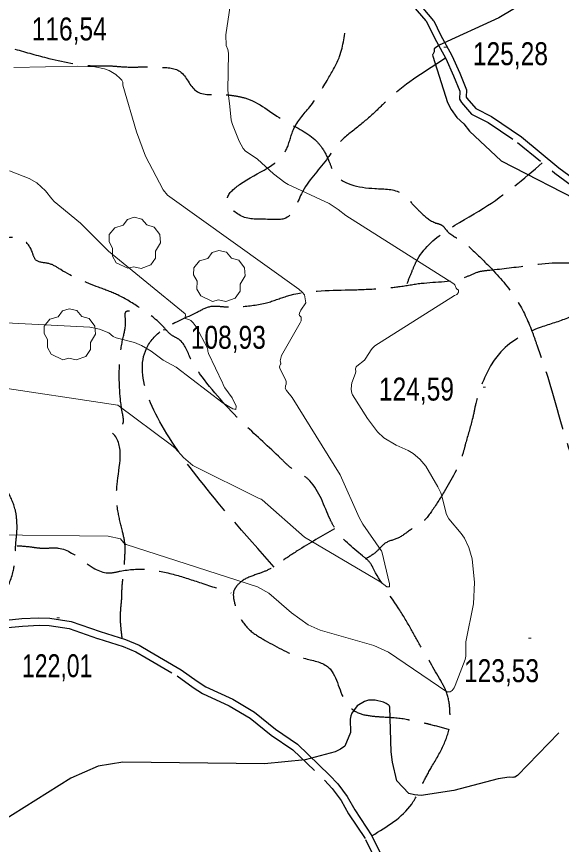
# Model space of a CAD drawing. Extents: x 483843 to 488449, y 4381269 to 4384483.
# Drawn here: x 485069 to 485276.8, y 4382659 to 4382974.8 of the extents above; entities that cross this region are included whole.
import ezdxf

# ---------------------------------------------------------------- set-up
doc = ezdxf.new("R2010")
doc.units = 0
doc.header["$LTSCALE"] = 3.8
doc.linetypes.add('LONG_DASHED', pattern=[7.5, 6, -1.5])
doc.linetypes.add('MEDIUM_DASHED', pattern=[4.5, 3, -1.5])
for name, color, linetype, lineweight in [('29', 7, 'Continuous', 13), ('38', 7, 'Continuous', 25), ('7', 7, 'Continuous', 13), ('8', 7, 'Continuous', 25), ('9', 7, 'Continuous', 13)]:
    doc.layers.add(name, color=color, linetype=linetype, lineweight=lineweight)

msp = doc.modelspace()

# ---------------------------------------------------------------- linework, layer by layer
at = {"layer": '29'}
for points in [[(485111.5, 4382878.8), (485106.96, 4382880.92), (485105.55, 4382883.46), (485105.65, 4382886.44), (485104.28, 4382888.85), (485104.32, 4382891.6), (485106.48, 4382894.2), (485109.67, 4382895.2), (485111.32, 4382897.39), (485113.89, 4382898.22), (485116.75, 4382897.57), (485118.7, 4382895.3), (485121.51, 4382894.48), (485123.64, 4382891.63), (485123.88, 4382888.5), (485122, 4382885.35), (485122, 4382882.67), (485120.18, 4382880.06), (485116.56, 4382878.72), (485113.79, 4382879.35)], [(485143.77, 4382866.17), (485139.23, 4382868.29), (485137.82, 4382870.83), (485137.92, 4382873.81), (485136.55, 4382876.22), (485136.59, 4382878.97), (485138.75, 4382881.57), (485141.94, 4382882.57), (485143.59, 4382884.76), (485146.16, 4382885.59), (485149.02, 4382884.94), (485150.97, 4382882.67), (485153.78, 4382881.85), (485155.91, 4382879), (485156.15, 4382875.87), (485154.27, 4382872.72), (485154.27, 4382870.04), (485152.45, 4382867.43), (485148.83, 4382866.09), (485146.06, 4382866.72)], [(485086.69, 4382843.92), (485082.15, 4382846.04), (485080.74, 4382848.58), (485080.84, 4382851.56), (485079.47, 4382853.97), (485079.51, 4382856.72), (485081.67, 4382859.32), (485084.86, 4382860.32), (485086.51, 4382862.51), (485089.08, 4382863.34), (485091.94, 4382862.69), (485093.89, 4382860.42), (485096.7, 4382859.6), (485098.83, 4382856.75), (485099.07, 4382853.62), (485097.19, 4382850.47), (485097.19, 4382847.79), (485095.37, 4382845.18), (485091.75, 4382843.84), (485088.98, 4382844.47)]]:
    msp.add_lwpolyline(points, close=True, dxfattribs=at)
at = {"layer": '38'}
for points in [[(485228.14, 4382973.2), (485209.05, 4382995.85), (485184.68, 4383015.99), (485169.44, 4383026.46), (485151.64, 4383038.49), (485126.3, 4383049.12), (485106.57, 4383057.5), (485098.92, 4383059.22), (485091.57, 4383058.52), (485078.22, 4383055.02), (485074.86, 4383051.83), (485059.81, 4383048.91), (485047.48, 4383049.02), (485030.47, 4383049.23), (485010.21, 4383046.82), (484990.45, 4383040.92), (484984.51, 4383036.97), (484970.73, 4383033.51), (484962.19, 4383030.13)], [(485228.14, 4382973.2), (485230.76, 4382967.86), (485235.03, 4382959.98), (485238.09, 4382953.16), (485240.66, 4382946.85), (485240.56, 4382943.98), (485240.82, 4382943.6), (485244.16, 4382939.66), (485250.21, 4382936.66), (485261.59, 4382928.87), (485275.91, 4382917.11), (485284.04, 4382911.1)], [(485065.09, 4382744.59), (485071.05, 4382745.16), (485077.55, 4382745.43), (485081.69, 4382745.35), (485089.8, 4382744.12), (485100.88, 4382740.24), (485110.57, 4382737.25), (485115.8, 4382735.05), (485119.8, 4382732.69), (485131.74, 4382725.69), (485137.91, 4382721.29), (485141.25, 4382719.14), (485151.45, 4382714.45), (485159.73, 4382709.51), (485167.75, 4382702.95), (485176.13, 4382697.31), (485188.43, 4382685.52), (485191.53, 4382682.15), (485195.12, 4382677.33), (485198.01, 4382672.26), (485204.57, 4382662.38), (485211.43, 4382648.51)]]:
    msp.add_lwpolyline(points, dxfattribs=at)
at = {"layer": '38', "linetype": 'MEDIUM_DASHED'}
for points in [[(485225.3, 4382973.13), (485207.25, 4382993.99)], [(485225.3, 4382973.13), (485228.47, 4382966.67), (485232.72, 4382958.83), (485235.72, 4382952.15), (485238.07, 4382946.38), (485237.96, 4382943.25), (485238.75, 4382942.05), (485242.53, 4382937.59), (485248.9, 4382934.43), (485260.04, 4382926.8), (485274.32, 4382915.08), (485282.47, 4382909.06)], [(485065.66, 4382741.82), (485071.24, 4382742.35), (485077.58, 4382742.61), (485081.46, 4382742.54), (485089.12, 4382741.38), (485100, 4382737.57), (485109.61, 4382734.6), (485114.54, 4382732.53), (485118.38, 4382730.27), (485130.2, 4382723.32), (485136.33, 4382718.95), (485139.9, 4382716.66), (485150.14, 4382711.95), (485158.11, 4382707.2), (485166.07, 4382700.69), (485174.36, 4382695.11), (485186.41, 4382683.55), (485189.36, 4382680.35), (485192.76, 4382675.79), (485195.61, 4382670.78), (485202.13, 4382660.97), (485208.94, 4382647.19)]]:
    msp.add_lwpolyline(points, dxfattribs=at)
at = {"layer": '38', "linetype": 'LONG_DASHED'}
for points in [[(485232.66, 4382958.92), (485211.48, 4382943.82), (485205.79, 4382938.47), (485199, 4382932.57), (485191.9, 4382926.44), (485187.21, 4382920.2), (485177.69, 4382907.2), (485171.7, 4382897.94), (485164.66, 4382897.44), (485154.8, 4382898.69), (485149.37, 4382904.97), (485154.07, 4382910.69), (485172.06, 4382924.36), (485174.63, 4382931.69), (485180.85, 4382940.35), (485187.86, 4382951.13), (485192.21, 4382959.61), (485194.66, 4382972.44)], [(485068.36, 4382962.36), (485081.33, 4382958.84), (485100.74, 4382955.96), (485104.86, 4382955.96), (485108.17, 4382955.71), (485114.93, 4382955.53), (485119.43, 4382955.61), (485122.88, 4382955.45), (485131.39, 4382953.8), (485137.45, 4382946.41), (485147.75, 4382945.01), (485152.64, 4382944.5), (485156.03, 4382943.74), (485171.04, 4382935.07), (485182.8, 4382927.85), (485185.63, 4382924.53), (485188.28, 4382919.32), (485190, 4382915.38), (485205.64, 4382909.2), (485215.8, 4382907.36), (485219.24, 4382904.19), (485223.13, 4382900.13), (485228.98, 4382896.04), (485231.4, 4382895.1), (485233.01, 4382893.26), (485238.78, 4382889.23), (485243.2, 4382885.49), (485251.07, 4382877.67), (485260.36, 4382865.76), (485265.9, 4382854), (485267.56, 4382849.23), (485271.6, 4382837.29), (485280.06, 4382808.93), (485284.81, 4382794.69), (485285.83, 4382787.95), (485286.63, 4382780.91), (485288.61, 4382770.82), (485288.79, 4382769.47), (485292.28, 4382758.43), (485295.7, 4382756.31), (485337.71, 4382748.36), (485341.91, 4382748.43), (485342.06, 4382748.43)], [(485217.99, 4382872.96), (485219.86, 4382877.64), (485221.59, 4382881.5), (485247.12, 4382901.69), (485269.55, 4382918.95)], [(485204.57, 4382662.38), (485219.72, 4382674.45), (485224.01, 4382682.41), (485227.42, 4382688.77), (485232, 4382697.18), (485234.25, 4382705.25), (485234.34, 4382708.85), (485234.23, 4382711.1), (485232.68, 4382717.9), (485231.28, 4382720.65), (485223.38, 4382734.24), (485219.28, 4382741.52), (485214.56, 4382749.32), (485204.91, 4382764.68), (485204.37, 4382765.72), (485201, 4382769.11), (485190.39, 4382779.73), (485188.6, 4382783.07), (485180.84, 4382797.71), (485177.18, 4382800.57), (485174.53, 4382802.03), (485171.26, 4382804.82), (485168.89, 4382807.11), (485155.31, 4382819.84), (485138.84, 4382838.68), (485135.44, 4382844.18), (485131.03, 4382851.6), (485128.15, 4382853.28), (485125.17, 4382856.3), (485116.19, 4382863.57), (485107.62, 4382868.59), (485100.29, 4382871.54), (485085.84, 4382878.26), (485081.29, 4382880.58), (485076.39, 4382881.92), (485074.91, 4382885.12), (485070.85, 4382889.92), (485064.17, 4382889.95), (485056.88, 4382886.15), (485051.05, 4382885.07), (485041.66, 4382885.8), (485039.93, 4382886), (485032.72, 4382886.24), (485018.56, 4382884.94), (485016.11, 4382883.85), (485013.06, 4382882.07), (484999.25, 4382873.87), (484984.72, 4382864), (484975.35, 4382859.34), (484965.97, 4382854.97), (484957.17, 4382852.26), (484957.02, 4382852.26), (484954.71, 4382851.54), (484948.96, 4382849.79), (484942.78, 4382851.4), (484935.95, 4382851.58), (484925.05, 4382852.66), (484910.91, 4382858.64), (484907.52, 4382859.63), (484901.75, 4382863.05), (484896.75, 4382865.89), (484891.01, 4382867.81), (484886.34, 4382869.01), (484872.74, 4382870.19), (484865.45, 4382870.74), (484859.28, 4382871.6), (484848.66, 4382870.06), (484843.28, 4382868.69), (484836.79, 4382866.4), (484830.53, 4382864.11), (484825.1, 4382861.31), (484819.79, 4382856.42), (484814.15, 4382852.42), (484810.38, 4382849.42), (484806.5, 4382848), (484795.3, 4382845.4), (484790.38, 4382843.29), (484785.84, 4382841.33), (484780.48, 4382838.76), (484773.38, 4382834.66)], [(485304.59, 4382884.93), (485301.59, 4382880.6), (485298.76, 4382875.44), (485287.03, 4382864.13), (485279.15, 4382859.79), (485269.08, 4382856.31), (485253.79, 4382846.96), (485246.87, 4382835.5), (485244.17, 4382827.2), (485242.99, 4382821.7), (485240.45, 4382812.58), (485239.32, 4382808.36), (485232.08, 4382793.52), (485227.27, 4382786.01), (485222.18, 4382780.67), (485219.81, 4382779.35), (485214.69, 4382775.96), (485209.62, 4382773.91), (485206.45, 4382770.86), (485201.93, 4382767.78)], [(485167.23, 4382764.83), (485126, 4382856.16), (485137.9, 4382862.08), (485143.26, 4382864.27), (485148.82, 4382864.07), (485154.29, 4382864.17), (485164.4, 4382865.63), (485171.93, 4382868.09), (485195.82, 4382870.54), (485207.44, 4382871.04), (485214.86, 4382871.78), (485223.32, 4382873.05), (485240.75, 4382875.61), (485245.22, 4382877.42), (485249.49, 4382878.09), (485264.24, 4382879.86), (485284.79, 4382880.07), (485289.99, 4382878.74), (485304.87, 4382877.43), (485310.44, 4382876.7), (485311.19, 4382876.64), (485313.43, 4382875.75)], [(485109.34, 4382737.43), (485108.73, 4382743.16), (485108.77, 4382748.86), (485109.21, 4382754.2), (485109.23, 4382756.75), (485110.01, 4382763.59), (485110.24, 4382767.57), (485110.37, 4382773.05), (485109.37, 4382778.58), (485107.66, 4382786.28), (485107.33, 4382796.26), (485105.63, 4382815.88), (485105.55, 4382815.96), (485107.93, 4382817.58), (485109.4, 4382823.45), (485108.34, 4382832.44), (485108.43, 4382844.22), (485109.77, 4382852.95), (485110.56, 4382859.27), (485110.96, 4382862.42), (485112.08, 4382862.52)], [(485061.3, 4382743.59), (485064.12, 4382753.69), (485067.63, 4382762.76), (485068.48, 4382770.28), (485068.84, 4382775.16), (485069.15, 4382778.69), (485069.08, 4382782.74), (485068.4, 4382787.08), (485065.34, 4382794.46), (485058.71, 4382813.25), (485057.16, 4382815.77), (485047.6, 4382817.78), (485039.54, 4382819.21), (485032.22, 4382822.01), (485026.96, 4382822.29)], [(485190.24, 4382779.42), (485176.06, 4382770.99), (485169.39, 4382766.52), (485165.98, 4382764.28), (485161.36, 4382762.33), (485155.47, 4382759.82), (485152.89, 4382757.45), (485151.94, 4382755.86), (485152.02, 4382751.73), (485153.68, 4382746.66), (485158.22, 4382740.59), (485163.84, 4382736.86), (485178.59, 4382730.07), (485187.65, 4382726.85), (485194.49, 4382713.54), (485198.61, 4382709.57), (485204.64, 4382708.02), (485209.08, 4382707.65), (485218.17, 4382706.69), (485221.19, 4382705.92), (485223.75, 4382705.51), (485226.91, 4382704.82), (485234.07, 4382702.84)], [(485069.18, 4382772.99), (485074.74, 4382772.49), (485077.9, 4382772.1), (485080.75, 4382772.07), (485084.95, 4382772.07), (485104.4, 4382762.59), (485108.52, 4382763.26), (485118.94, 4382763.9), (485129.33, 4382761.91), (485139.36, 4382758.78), (485150.91, 4382754.94)]]:
    msp.add_spline(points, degree=3, dxfattribs=at)
at = {"layer": '7'}
for p, q in [((485231.94, 4382963.1), (485232.94, 4382963.1)), ((485124.91, 4382855.33), (485125.91, 4382855.33)), ((485246.93, 4382833.49), (485247.93, 4382833.49)), ((485084.33, 4382745.43), (485085.33, 4382745.43)), ((485264.24, 4382737.68), (485265.24, 4382737.68))]:
    msp.add_line(p, q, dxfattribs=at)
at = {"layer": '8'}
for points in [[(485397.27, 4383004.38), (485330.02, 4382988.97), (485304.75, 4382986.03), (485284.91, 4382987.27), (485275.59, 4382986.31), (485273.21, 4382985.66), (485267.69, 4382983.21), (485252.95, 4382974.32), (485230.18, 4382963.88), (485228.34, 4382962.42), (485228.33, 4382961.66), (485228.25, 4382961.31), (485227.74, 4382960.36)], [(485227.74, 4382960.36), (485227.71, 4382960.24), (485227.7, 4382960.12), (485227.79, 4382959.7), (485233.44, 4382942.05), (485234.72, 4382939.31), (485236.99, 4382936.26), (485239.65, 4382933.81), (485241.82, 4382931.01), (485253.9, 4382919.72), (485286.59, 4382902.92)], [(485275.8, 4382701.6), (485260.04, 4382685.32), (485259.03, 4382684.76), (485258.7, 4382684.67), (485258.36, 4382684.62), (485256.92, 4382684.66), (485252.73, 4382684.04), (485235.83, 4382679.67), (485223.4, 4382677.71), (485220.85, 4382677.94), (485218.69, 4382678.51), (485214.1, 4382683.35), (485212.44, 4382690.43), (485211.88, 4382694.39), (485211.38, 4382711.46), (485211.22, 4382711.84), (485211.13, 4382711.98), (485210.97, 4382712.12), (485210.72, 4382712.26), (485209.94, 4382712.81), (485208.92, 4382713.29), (485205.84, 4382714.06), (485203.22, 4382714.04), (485202.48, 4382713.86), (485201.72, 4382713.59), (485198.95, 4382711.97), (485196.84, 4382709.09), (485196.51, 4382708.04), (485196.29, 4382706.87), (485196.41, 4382701.72), (485194.27, 4382696.56), (485192.62, 4382695.38), (485190.51, 4382694.31), (485179.1, 4382691.36), (485163.54, 4382689.8), (485109.59, 4382690.37), (485100.17, 4382688.86), (485089.69, 4382684.26), (485058.46, 4382664.78)]]:
    msp.add_lwpolyline(points, dxfattribs=at)
at = {"layer": '9'}
for points in [[(485149.56, 4382946.71), (485149.8, 4382960.77), (485149.64, 4382962.28), (485148.99, 4382963.8), (485148.88, 4382967.79), (485154.38, 4383005.38)], [(485058.5, 4382833.97), (485107.67, 4382826.63), (485128.13, 4382811.34), (485129.46, 4382810.15), (485132.68, 4382806.67), (485136.18, 4382803.51), (485161.26, 4382791.09), (485162.29, 4382790.71), (485162.75, 4382790.47), (485178.78, 4382776.29), (485207.89, 4382759.01), (485210.27, 4382757.26), (485211.25, 4382757.25), (485211.31, 4382757.75), (485211.27, 4382758.47), (485208.29, 4382770.79), (485208.17, 4382771.08), (485208.13, 4382771.15), (485201.05, 4382781.13), (485199.69, 4382783.72), (485192.38, 4382799.95), (485174.13, 4382829.52), (485171.95, 4382832.13), (485171.52, 4382833), (485171.54, 4382833.57), (485171.61, 4382833.91), (485171.85, 4382834.57), (485171.83, 4382835.58), (485171.55, 4382836.41), (485169.58, 4382840.32), (485169.34, 4382841.05), (485169.43, 4382841.75), (485169.72, 4382842.21), (485169.75, 4382842.39), (485169.76, 4382842.59), (485169.59, 4382843.49), (485170.07, 4382845.47), (485177.21, 4382857.94), (485177.54, 4382858.72), (485177.61, 4382860.18), (485177, 4382860.65), (485176.91, 4382860.81), (485176.84, 4382860.98), (485176.87, 4382861.67), (485177.39, 4382862.75), (485179.31, 4382865.64), (485178.81, 4382868.6), (485177.9, 4382869.64), (485176.65, 4382870.76), (485126.61, 4382906.71), (485124.98, 4382908.7), (485118.13, 4382921.59), (485114.81, 4382930.87), (485109.52, 4382948.57), (485109.54, 4382949.75), (485109.15, 4382950.54), (485108.57, 4382951.18), (485106.86, 4382952.71), (485104.32, 4382954.23), (485102.58, 4382954.86), (485098.81, 4382955.59), (485092.12, 4382955.88), (485067.95, 4382955.33)], [(485060.23, 4382777.08), (485103.97, 4382776.62), (485108.63, 4382775.54), (485109.85, 4382774.2), (485110.08, 4382773.99), (485110.83, 4382773.46), (485160.95, 4382757.3), (485165.27, 4382754.93), (485173.88, 4382747.39), (485180.27, 4382742.84), (485184.78, 4382740.81), (485205.32, 4382734.92), (485210.91, 4382732.41), (485233.14, 4382717.31), (485233.93, 4382717.19), (485234.14, 4382717.22), (485234.36, 4382717.28), (485235.13, 4382717.74), (485235.91, 4382718.77), (485236.35, 4382719.67), (485240.12, 4382729.62), (485240.32, 4382730.84), (485240.44, 4382736.35), (485243.34, 4382750.76), (485243.64, 4382758.9), (485242.73, 4382767.92), (485241.52, 4382772.28), (485239.81, 4382775.83), (485238.64, 4382777.6), (485233.84, 4382783.22), (485232.94, 4382784.94), (485231.09, 4382792.38), (485230.83, 4382793.13), (485229.68, 4382795.41), (485225.06, 4382803.33), (485222.85, 4382806), (485220.28, 4382808.08), (485218.32, 4382809.23), (485213.84, 4382811.32), (485209.05, 4382814.16), (485206.66, 4382816.36), (485202.83, 4382821.47), (485197.12, 4382830.55), (485196.92, 4382831.16), (485196.68, 4382832.53), (485196.73, 4382834.17), (485196.94, 4382835.15), (485198.27, 4382838.76), (485198.43, 4382839.46), (485198.35, 4382840.29), (485198.42, 4382840.95), (485198.57, 4382841.17), (485198.77, 4382841.42), (485201.72, 4382843.74), (485202, 4382844.08), (485202.17, 4382844.5), (485204.23, 4382847.72), (485204.74, 4382848.36), (485205.62, 4382849.25), (485236, 4382868.46), (485236.69, 4382868.67), (485236.97, 4382868.82), (485237.3, 4382869.13), (485237.48, 4382869.48), (485237.55, 4382869.68), (485237.62, 4382870.04), (485237.57, 4382870.36), (485237.53, 4382870.44), (485237.48, 4382870.51), (485236.85, 4382870.97), (485236.78, 4382871.06), (485236.72, 4382871.17), (485236.36, 4382872.15), (485236.2, 4382872.42), (485235.8, 4382872.88), (485194.65, 4382898.91), (485191.74, 4382901.24), (485188.29, 4382903.51), (485172.63, 4382910.69), (485171.27, 4382911.53), (485167.06, 4382914.79), (485160.95, 4382920.34), (485156.93, 4382923.01), (485156.37, 4382923.49), (485155.47, 4382924.47), (485153.86, 4382927.29), (485151.31, 4382933.62), (485150.89, 4382935.21), (485150.41, 4382940.43), (485149.56, 4382946.71)], [(485066.31, 4382915.97), (485073.83, 4382912.97), (485076.79, 4382911.32), (485079.99, 4382908.34), (485082.42, 4382905.22), (485083.31, 4382904.31), (485093.41, 4382896), (485104.09, 4382885.33), (485133.26, 4382861.4), (485133.44, 4382861.04), (485133.46, 4382860.92), (485133.46, 4382860.79), (485133.32, 4382860.26), (485133.3, 4382859.78), (485133.37, 4382859.68), (485133.47, 4382859.59), (485134.99, 4382859.12), (485135.48, 4382858.81), (485136.38, 4382857.97), (485137.45, 4382856.48), (485141.68, 4382848.53), (485142, 4382847.54), (485142, 4382847.1), (485142.04, 4382846.82), (485142.19, 4382846.28), (485147.56, 4382835.11), (485147.64, 4382834.8), (485147.94, 4382834.03), (485148.41, 4382833.21), (485151.19, 4382829.42), (485152.81, 4382826.18), (485152.61, 4382824.96), (485152.16, 4382825), (485151.54, 4382825.2), (485147.87, 4382827.29), (485129.86, 4382841.05), (485124.87, 4382843.8), (485120.36, 4382847.2), (485116.62, 4382849.37), (485113.94, 4382850.49), (485107.03, 4382852.26), (485105.84, 4382852.82), (485104.14, 4382854.16), (485100.64, 4382855.62), (485096.91, 4382856.33), (485062.36, 4382858.07)]]:
    msp.add_lwpolyline(points, dxfattribs=at)

# ---------------------------------------------------------------- texts
at = {"layer": '7'}
for s, width, p in [('116,54', 0.8, (485074.77, 4382965.68)), ('125,28', 0.8, (485243.08, 4382956.24)), ('108,93', 0.8, (485135.46, 4382848.08)), ('124,59', 0.8, (485207.23, 4382828.33)), ('122,01', 0.75, (485071.07, 4382722.83)), ('123,53', 0.8, (485239.68, 4382720.94))]:
    msp.add_text(s, height=8.75, dxfattribs=dict(at, width=width)).set_placement(p)

doc.saveas('drawing.dxf')
